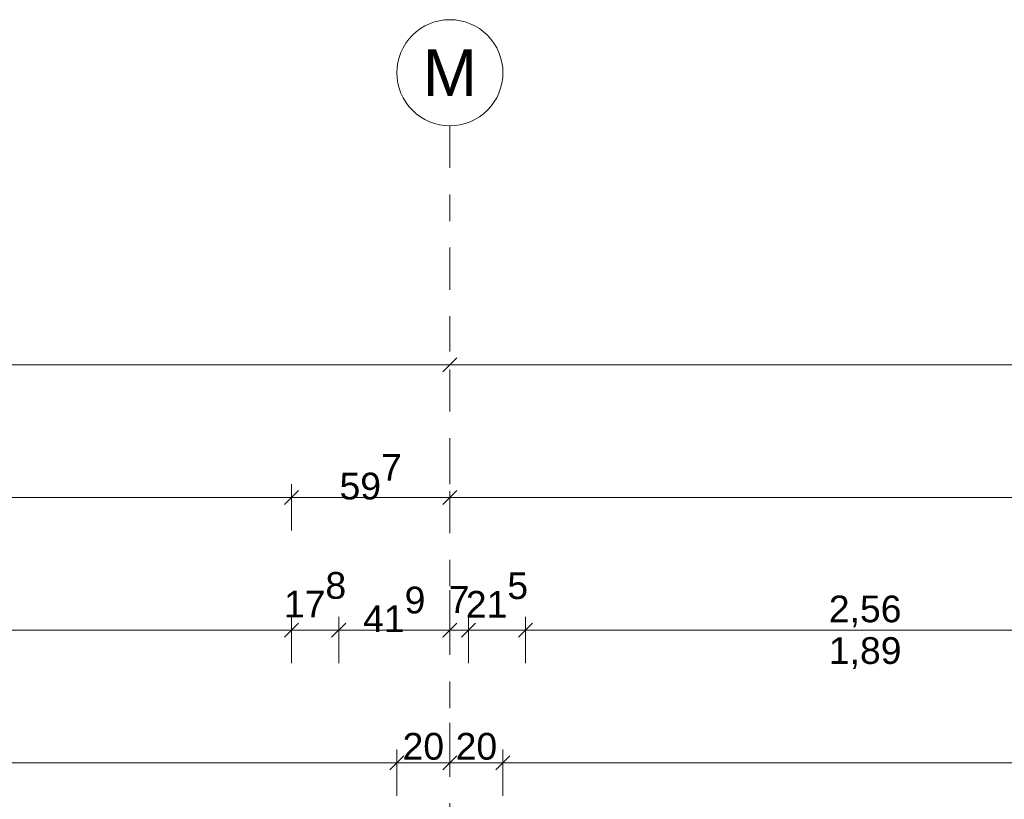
# Model space of a CAD drawing. Header units: metres. Extents: x -180 to 4, y -50 to 6.
# Tile 263 of 656: x -101.04 to -97.33, y 1.26 to 4.2. Entities that reach past the tile are written whole.
import ezdxf

# ---------------------------------------------------------------- set-up
doc = ezdxf.new("R2010")
doc.units = ezdxf.units.M
doc.header["$LTSCALE"] = 0.05
doc.header["$PDMODE"] = 1
doc.header["$PDSIZE"] = -2
doc.linetypes.add('Linienart-53', pattern=[5.291531, 3.175, -1.058062, 0.352704, -0.705764])
doc.layers.get('0').update_dxf_attribs({"lineweight": 25})
doc.layers.add('70 -71 Achsen- 1 Gebäudeachsen', color=7, linetype='Linienart-53', lineweight=18)
doc.layers.add('Keine', color=7, linetype='Continuous', lineweight=9)
doc.layers.add('70 -76 Bemaßung- 2 Allgemein', color=7, linetype='Continuous', lineweight=5, true_color=0x6666cc)
doc.styles.add('Arial', font='arial.ttf')
doc.dimstyles.new('k+k 1_50', dxfattribs={"dimtxt": 0.100689, "dimasz": 0.05302, "dimexe": 0.05, "dimexo": 0.15, "dimgap": 0.01, "dimtad": 1, "dimdec": 3, "dimtxsty": 'Arial', "dimblk": 'VW_SLASH', "dimblk1": 'VW_SLASH', "dimblk2": 'VW_SLASH', "dimcen": 0, "dimdle": 0.05, "dimadec": 3, "dimazin": 0, "dimtfac": 0.75, "dimtdec": 3, "dimtix": 1, "dimtmove": 0, "dimatfit": 0, "dimldrblk": 'VW_SLASH-1', "dimfxl": 0.125, "dimfxlon": 1, "dimfrac": 2, "dimtolj": 1, "dimarcsym": 0})

# ---------------------------------------------------------------- blocks, each defined once
blk = doc.blocks.new('Gruppe-9252')
at = {"layer": '70 -76 Bemaßung- 2 Allgemein', "insert": (-97.856, 1.8733), "char_height": 0.10069, "width": 0.455, "attachment_point": 2, "line_spacing_factor": 0.96878, "style": 'Arial'}
blk.add_mtext('1,89', dxfattribs=at)
blk = doc.blocks.new('VW_SLASH')
at = {"color": 0, "linetype": 'ByBlock', "lineweight": -2, "transparency": 16777216}
blk.add_line((0.943, 0), (-1, 0), dxfattribs=at)
at = {"color": 0, "lineweight": 20, "transparency": 16777216, "flags": 128}
blk.add_lwpolyline([(0.5, 0.5), (-0.5, -0.5)], dxfattribs=at)
blk = doc.blocks.new('*D10959')
at = {"layer": '70 -76 Bemaßung- 2 Allgemein', "color": 0, "lineweight": -2}
for p, q in [((-107.021, 3.05), (-107.021, 2.95)), ((-99.421, 3.05), (-99.421, 2.95)), ((-99.474, 2.9), (-106.968, 2.9))]:
    blk.add_line(p, q, dxfattribs=at)
at = {"layer": 'Defpoints', "color": 0}
for p in [(-107.021, 2.9), (-107.021, 2.9), (-99.421, 2.9)]:
    blk.add_point(p, dxfattribs=at)
at = {"layer": '70 -76 Bemaßung- 2 Allgemein', "color": 0, "lineweight": -2, "xscale": 0.05302001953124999, "yscale": 0.05302001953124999, "zscale": 0.05302001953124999, "rotation": 180}
blk.add_blockref('VW_SLASH', (-107.021, 2.9), dxfattribs=at)
at = {"layer": '70 -76 Bemaßung- 2 Allgemein', "color": 0, "lineweight": -2, "xscale": 0.05302001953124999, "yscale": 0.05302001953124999, "zscale": 0.05302001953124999}
blk.add_blockref('VW_SLASH', (-99.421, 2.9), dxfattribs=at)
at = {"layer": '70 -76 Bemaßung- 2 Allgemein', "color": 0, "insert": (-103.221, 2.9704), "char_height": 0.10069, "attachment_point": 5, "style": 'Arial'}
blk.add_mtext('\\A1;7,60', dxfattribs=at)
blk = doc.blocks.new('VW_SLASH-1')
at = {"color": 0, "linetype": 'ByBlock', "lineweight": -2, "transparency": 16777216}
blk.add_line((0.943, 0), (-1, 0), dxfattribs=at)
at = {"color": 0, "lineweight": 5, "transparency": 16777216, "flags": 128}
blk.add_lwpolyline([(0.5, 0.5), (-0.5, -0.5)], dxfattribs=at)
blk = doc.blocks.new('*D10960')
at = {"layer": '70 -76 Bemaßung- 2 Allgemein', "color": 0, "lineweight": -2}
for p, q in [((-99.421, 3.05), (-99.421, 2.95)), ((-91.171, 3.05), (-91.171, 2.95)), ((-91.224, 2.9), (-99.368, 2.9))]:
    blk.add_line(p, q, dxfattribs=at)
at = {"layer": 'Defpoints', "color": 0}
for p in [(-99.421, 2.9), (-99.421, 2.9), (-91.171, 2.9)]:
    blk.add_point(p, dxfattribs=at)
at = {"layer": '70 -76 Bemaßung- 2 Allgemein', "color": 0, "lineweight": -2, "xscale": 0.05302001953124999, "yscale": 0.05302001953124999, "zscale": 0.05302001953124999, "rotation": 180}
blk.add_blockref('VW_SLASH', (-99.421, 2.9), dxfattribs=at)
at = {"layer": '70 -76 Bemaßung- 2 Allgemein', "color": 0, "lineweight": -2, "xscale": 0.05302001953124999, "yscale": 0.05302001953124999, "zscale": 0.05302001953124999}
blk.add_blockref('VW_SLASH', (-91.171, 2.9), dxfattribs=at)
at = {"layer": '70 -76 Bemaßung- 2 Allgemein', "color": 0, "insert": (-95.296, 2.9704), "char_height": 0.10069, "attachment_point": 5, "style": 'Arial'}
blk.add_mtext('\\A1;8,25', dxfattribs=at)
blk = doc.blocks.new('*D11005')
at = {"layer": '70 -76 Bemaßung- 2 Allgemein', "color": 0, "lineweight": -2}
for p, q in [((-159.624, 2.275), (-159.624, 2.45)), ((-100.018, 2.275), (-100.018, 2.45)), ((-100.071, 2.4), (-159.571, 2.4))]:
    blk.add_line(p, q, dxfattribs=at)
at = {"layer": 'Defpoints', "color": 0}
for p in [(-159.624, 2.4), (-159.624, -0.497), (-100.018, -11.747)]:
    blk.add_point(p, dxfattribs=at)
at = {"layer": '70 -76 Bemaßung- 2 Allgemein', "color": 0, "lineweight": -2, "xscale": 0.05302001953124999, "yscale": 0.05302001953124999, "zscale": 0.05302001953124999, "rotation": 180}
blk.add_blockref('VW_SLASH', (-159.624, 2.4), dxfattribs=at)
at = {"layer": '70 -76 Bemaßung- 2 Allgemein', "color": 0, "lineweight": -2, "xscale": 0.05302001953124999, "yscale": 0.05302001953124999, "zscale": 0.05302001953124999}
blk.add_blockref('VW_SLASH', (-100.018, 2.4), dxfattribs=at)
at = {"layer": '70 -76 Bemaßung- 2 Allgemein', "color": 0, "insert": (-129.821, 2.4881), "char_height": 0.100689, "attachment_point": 5, "style": 'Arial'}
blk.add_mtext('\\A1;59,60\\S6^ ;', dxfattribs=at)
blk = doc.blocks.new('*D11006')
at = {"layer": '70 -76 Bemaßung- 2 Allgemein', "color": 0, "lineweight": -2}
for p, q in [((-99.421, 2.55), (-99.421, 2.45)), ((-100.018, 2.275), (-100.018, 2.45)), ((-99.474, 2.4), (-99.965, 2.4))]:
    blk.add_line(p, q, dxfattribs=at)
at = {"layer": 'Defpoints', "color": 0}
for p in [(-100.018, 2.4), (-99.421, 2.4), (-100.018, -11.747)]:
    blk.add_point(p, dxfattribs=at)
at = {"layer": '70 -76 Bemaßung- 2 Allgemein', "color": 0, "lineweight": -2, "xscale": 0.05302001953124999, "yscale": 0.05302001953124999, "zscale": 0.05302001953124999, "rotation": 180}
blk.add_blockref('VW_SLASH', (-100.018, 2.4), dxfattribs=at)
at = {"layer": '70 -76 Bemaßung- 2 Allgemein', "color": 0, "lineweight": -2, "xscale": 0.05302001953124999, "yscale": 0.05302001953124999, "zscale": 0.05302001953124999}
blk.add_blockref('VW_SLASH', (-99.421, 2.4), dxfattribs=at)
at = {"layer": '70 -76 Bemaßung- 2 Allgemein', "color": 0, "insert": (-99.7195, 2.4773), "char_height": 0.100689, "attachment_point": 5, "style": 'Arial'}
blk.add_mtext('\\A1;59\\S7^ ;', dxfattribs=at)
blk = doc.blocks.new('*D11007')
at = {"layer": '70 -76 Bemaßung- 2 Allgemein', "color": 0, "lineweight": -2}
for p, q in [((-99.421, 2.55), (-99.421, 2.45)), ((-83.518, 2.275), (-83.518, 2.45)), ((-83.571, 2.4), (-99.368, 2.4))]:
    blk.add_line(p, q, dxfattribs=at)
at = {"layer": 'Defpoints', "color": 0}
for p in [(-99.421, 2.4), (-99.421, 2.4), (-83.518, -0.497)]:
    blk.add_point(p, dxfattribs=at)
at = {"layer": '70 -76 Bemaßung- 2 Allgemein', "color": 0, "lineweight": -2, "xscale": 0.05302001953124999, "yscale": 0.05302001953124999, "zscale": 0.05302001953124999, "rotation": 180}
blk.add_blockref('VW_SLASH', (-99.421, 2.4), dxfattribs=at)
at = {"layer": '70 -76 Bemaßung- 2 Allgemein', "color": 0, "lineweight": -2, "xscale": 0.05302001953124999, "yscale": 0.05302001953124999, "zscale": 0.05302001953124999}
blk.add_blockref('VW_SLASH', (-83.518, 2.4), dxfattribs=at)
at = {"layer": '70 -76 Bemaßung- 2 Allgemein', "color": 0, "insert": (-91.4695, 2.4881), "char_height": 0.100689, "attachment_point": 5, "style": 'Arial'}
blk.add_mtext('\\A1;15,90\\S3^ ;', dxfattribs=at)
blk = doc.blocks.new('*D11080')
at = {"layer": '70 -76 Bemaßung- 2 Allgemein', "color": 0, "lineweight": -2}
for p, q in [((-106.821, 1.775), (-106.821, 1.95)), ((-100.018, 1.775), (-100.018, 1.95)), ((-100.071, 1.9), (-106.768, 1.9))]:
    blk.add_line(p, q, dxfattribs=at)
at = {"layer": 'Defpoints', "color": 0}
for p in [(-106.821, 1.9), (-106.821, -0.647), (-100.018, -11.747)]:
    blk.add_point(p, dxfattribs=at)
at = {"layer": '70 -76 Bemaßung- 2 Allgemein', "color": 0, "lineweight": -2, "xscale": 0.05302001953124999, "yscale": 0.05302001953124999, "zscale": 0.05302001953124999, "rotation": 180}
blk.add_blockref('VW_SLASH', (-106.821, 1.9), dxfattribs=at)
at = {"layer": '70 -76 Bemaßung- 2 Allgemein', "color": 0, "lineweight": -2, "xscale": 0.05302001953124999, "yscale": 0.05302001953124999, "zscale": 0.05302001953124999}
blk.add_blockref('VW_SLASH', (-100.018, 1.9), dxfattribs=at)
at = {"layer": '70 -76 Bemaßung- 2 Allgemein', "color": 0, "insert": (-103.4195, 1.9881), "char_height": 0.100689, "attachment_point": 5, "style": 'Arial'}
blk.add_mtext('\\A1;6,80\\S3^ ;', dxfattribs=at)
blk = doc.blocks.new('*D11081')
at = {"layer": '70 -76 Bemaßung- 2 Allgemein', "color": 0, "lineweight": -2}
for p, q in [((-100.018, 1.775), (-100.018, 1.95)), ((-99.84, 1.775), (-99.84, 1.95)), ((-100.071, 1.9), (-100.124, 1.9)), ((-99.84, 1.9), (-100.018, 1.9)), ((-99.787, 1.9), (-99.734, 1.9))]:
    blk.add_line(p, q, dxfattribs=at)
at = {"layer": 'Defpoints', "color": 0}
for p in [(-100.018, 1.9), (-99.84, -11.278), (-100.018, -11.747)]:
    blk.add_point(p, dxfattribs=at)
at = {"layer": '70 -76 Bemaßung- 2 Allgemein', "color": 0, "lineweight": -2, "xscale": 0.05302001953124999, "yscale": 0.05302001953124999, "zscale": 0.05302001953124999}
blk.add_blockref('VW_SLASH', (-100.018, 1.9), dxfattribs=at)
at = {"layer": '70 -76 Bemaßung- 2 Allgemein', "color": 0, "lineweight": -2, "xscale": 0.05302001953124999, "yscale": 0.05302001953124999, "zscale": 0.05302001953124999, "rotation": 180}
blk.add_blockref('VW_SLASH', (-99.84, 1.9), dxfattribs=at)
at = {"layer": '70 -76 Bemaßung- 2 Allgemein', "color": 0, "insert": (-99.929, 2.0331), "char_height": 0.100689, "attachment_point": 5, "style": 'Arial'}
blk.add_mtext('\\A1;17\\S8^ ;', dxfattribs=at)
blk = doc.blocks.new('*D11082')
at = {"layer": '70 -76 Bemaßung- 2 Allgemein', "color": 0, "lineweight": -2}
for p, q in [((-99.421, 2.05), (-99.421, 1.95)), ((-99.84, 1.775), (-99.84, 1.95)), ((-99.474, 1.9), (-99.787, 1.9))]:
    blk.add_line(p, q, dxfattribs=at)
at = {"layer": 'Defpoints', "color": 0}
for p in [(-99.84, 1.9), (-99.421, 1.9), (-99.84, -11.278)]:
    blk.add_point(p, dxfattribs=at)
at = {"layer": '70 -76 Bemaßung- 2 Allgemein', "color": 0, "lineweight": -2, "xscale": 0.05302001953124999, "yscale": 0.05302001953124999, "zscale": 0.05302001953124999}
for p, rotation in [((-99.84, 1.9), 180), ((-99.421, 1.9), 359.9999999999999)]:
    blk.add_blockref('VW_SLASH', p, dxfattribs=dict(at, rotation=rotation))
at = {"layer": '70 -76 Bemaßung- 2 Allgemein', "color": 0, "insert": (-99.6305, 1.9781), "char_height": 0.100689, "attachment_point": 5, "style": 'Arial'}
blk.add_mtext('\\A1;41\\S9^ ;', dxfattribs=at)
blk = doc.blocks.new('*D11083')
at = {"layer": '70 -76 Bemaßung- 2 Allgemein', "color": 0, "lineweight": -2}
for p, q in [((-99.421, 2.05), (-99.421, 1.95)), ((-99.351, 1.775), (-99.351, 1.95)), ((-99.474, 1.9), (-99.527, 1.9)), ((-99.351, 1.9), (-99.421, 1.9)), ((-99.298, 1.9), (-99.245, 1.9))]:
    blk.add_line(p, q, dxfattribs=at)
at = {"layer": 'Defpoints', "color": 0}
for p in [(-99.421, 1.9), (-99.421, 1.9), (-99.351, -11.1)]:
    blk.add_point(p, dxfattribs=at)
at = {"layer": '70 -76 Bemaßung- 2 Allgemein', "color": 0, "lineweight": -2, "xscale": 0.05302001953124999, "yscale": 0.05302001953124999, "zscale": 0.05302001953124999}
blk.add_blockref('VW_SLASH', (-99.421, 1.9), dxfattribs=at)
at = {"layer": '70 -76 Bemaßung- 2 Allgemein', "color": 0, "lineweight": -2, "xscale": 0.05302001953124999, "yscale": 0.05302001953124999, "zscale": 0.05302001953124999, "rotation": 180.0000000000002}
blk.add_blockref('VW_SLASH', (-99.351, 1.9), dxfattribs=at)
at = {"layer": '70 -76 Bemaßung- 2 Allgemein', "color": 0, "insert": (-99.386, 2.0153), "char_height": 0.10069, "attachment_point": 5, "style": 'Arial'}
blk.add_mtext('\\A1;7', dxfattribs=at)
blk = doc.blocks.new('*D11084')
at = {"layer": '70 -76 Bemaßung- 2 Allgemein', "color": 0, "lineweight": -2}
for p, q in [((-99.351, 1.775), (-99.351, 1.95)), ((-99.136, 1.775), (-99.136, 1.95)), ((-99.404, 1.9), (-99.457, 1.9)), ((-99.136, 1.9), (-99.351, 1.9)), ((-99.083, 1.9), (-99.03, 1.9))]:
    blk.add_line(p, q, dxfattribs=at)
at = {"layer": 'Defpoints', "color": 0}
for p in [(-99.351, 1.9), (-99.351, -11.1), (-99.136, -11.597)]:
    blk.add_point(p, dxfattribs=at)
at = {"layer": '70 -76 Bemaßung- 2 Allgemein', "color": 0, "lineweight": -2, "xscale": 0.05302001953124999, "yscale": 0.05302001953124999, "zscale": 0.05302001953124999}
blk.add_blockref('VW_SLASH', (-99.351, 1.9), dxfattribs=at)
at = {"layer": '70 -76 Bemaßung- 2 Allgemein', "color": 0, "lineweight": -2, "xscale": 0.05302001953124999, "yscale": 0.05302001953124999, "zscale": 0.05302001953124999, "rotation": 180}
blk.add_blockref('VW_SLASH', (-99.136, 1.9), dxfattribs=at)
at = {"layer": '70 -76 Bemaßung- 2 Allgemein', "color": 0, "insert": (-99.2435, 2.0322), "char_height": 0.100689, "attachment_point": 5, "style": 'Arial'}
blk.add_mtext('\\A1;21\\S5^ ;', dxfattribs=at)
blk = doc.blocks.new('*D11085')
at = {"layer": '70 -76 Bemaßung- 2 Allgemein', "color": 0, "lineweight": -2}
for p, q in [((-99.136, 1.775), (-99.136, 1.95)), ((-96.576, 1.775), (-96.576, 1.95)), ((-96.629, 1.9), (-99.083, 1.9))]:
    blk.add_line(p, q, dxfattribs=at)
at = {"layer": 'Defpoints', "color": 0}
for p in [(-99.136, 1.9), (-99.136, -11.597), (-96.576, -11.597)]:
    blk.add_point(p, dxfattribs=at)
at = {"layer": '70 -76 Bemaßung- 2 Allgemein', "color": 0, "lineweight": -2, "xscale": 0.05302001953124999, "yscale": 0.05302001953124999, "zscale": 0.05302001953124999, "rotation": 180}
blk.add_blockref('VW_SLASH', (-99.136, 1.9), dxfattribs=at)
at = {"layer": '70 -76 Bemaßung- 2 Allgemein', "color": 0, "lineweight": -2, "xscale": 0.05302001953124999, "yscale": 0.05302001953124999, "zscale": 0.05302001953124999}
blk.add_blockref('VW_SLASH', (-96.576, 1.9), dxfattribs=at)
at = {"layer": '70 -76 Bemaßung- 2 Allgemein', "color": 0, "insert": (-97.856, 1.9704), "char_height": 0.10069, "attachment_point": 5, "style": 'Arial'}
blk.add_mtext('\\A1;2,56', dxfattribs=at)
blk = doc.blocks.new('*D11381')
at = {"layer": '70 -76 Bemaßung- 2 Allgemein', "color": 0, "lineweight": -2}
for p, q in [((-106.821, 1.275), (-106.821, 1.45)), ((-99.621, 1.275), (-99.621, 1.45)), ((-99.674, 1.4), (-106.768, 1.4))]:
    blk.add_line(p, q, dxfattribs=at)
at = {"layer": 'Defpoints', "color": 0}
for p in [(-106.821, 1.4), (-106.821, -0.647), (-99.621, -11.497)]:
    blk.add_point(p, dxfattribs=at)
at = {"layer": '70 -76 Bemaßung- 2 Allgemein', "color": 0, "lineweight": -2, "xscale": 0.05302001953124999, "yscale": 0.05302001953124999, "zscale": 0.05302001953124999, "rotation": 180}
blk.add_blockref('VW_SLASH', (-106.821, 1.4), dxfattribs=at)
at = {"layer": '70 -76 Bemaßung- 2 Allgemein', "color": 0, "lineweight": -2, "xscale": 0.05302001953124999, "yscale": 0.05302001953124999, "zscale": 0.05302001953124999}
blk.add_blockref('VW_SLASH', (-99.621, 1.4), dxfattribs=at)
at = {"layer": '70 -76 Bemaßung- 2 Allgemein', "color": 0, "insert": (-103.221, 1.4704), "char_height": 0.10069, "attachment_point": 5, "style": 'Arial'}
blk.add_mtext('\\A1;7,20', dxfattribs=at)
blk = doc.blocks.new('*D11382')
at = {"layer": '70 -76 Bemaßung- 2 Allgemein', "color": 0, "lineweight": -2}
for p, q in [((-99.421, 1.55), (-99.421, 1.45)), ((-99.621, 1.275), (-99.621, 1.45)), ((-99.474, 1.4), (-99.568, 1.4))]:
    blk.add_line(p, q, dxfattribs=at)
at = {"layer": 'Defpoints', "color": 0}
for p in [(-99.621, 1.4), (-99.421, 1.4), (-99.621, -11.497)]:
    blk.add_point(p, dxfattribs=at)
at = {"layer": '70 -76 Bemaßung- 2 Allgemein', "color": 0, "lineweight": -2, "xscale": 0.05302001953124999, "yscale": 0.05302001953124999, "zscale": 0.05302001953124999}
for p, rotation in [((-99.621, 1.4), 179.9999999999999), ((-99.421, 1.4), 359.9999999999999)]:
    blk.add_blockref('VW_SLASH', p, dxfattribs=dict(at, rotation=rotation))
at = {"layer": '70 -76 Bemaßung- 2 Allgemein', "color": 0, "insert": (-99.521, 1.4614), "char_height": 0.10069, "attachment_point": 5, "style": 'Arial'}
blk.add_mtext('\\A1;20', dxfattribs=at)
blk = doc.blocks.new('*D11383')
at = {"layer": '70 -76 Bemaßung- 2 Allgemein', "color": 0, "lineweight": -2}
for p, q in [((-99.421, 1.55), (-99.421, 1.45)), ((-99.221, 1.275), (-99.221, 1.45)), ((-99.274, 1.4), (-99.368, 1.4))]:
    blk.add_line(p, q, dxfattribs=at)
at = {"layer": 'Defpoints', "color": 0}
for p in [(-99.421, 1.4), (-99.421, 1.4), (-99.221, -11.497)]:
    blk.add_point(p, dxfattribs=at)
at = {"layer": '70 -76 Bemaßung- 2 Allgemein', "color": 0, "lineweight": -2, "xscale": 0.05302001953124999, "yscale": 0.05302001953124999, "zscale": 0.05302001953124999, "rotation": 180}
blk.add_blockref('VW_SLASH', (-99.421, 1.4), dxfattribs=at)
at = {"layer": '70 -76 Bemaßung- 2 Allgemein', "color": 0, "lineweight": -2, "xscale": 0.05302001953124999, "yscale": 0.05302001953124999, "zscale": 0.05302001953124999}
blk.add_blockref('VW_SLASH', (-99.221, 1.4), dxfattribs=at)
at = {"layer": '70 -76 Bemaßung- 2 Allgemein', "color": 0, "insert": (-99.321, 1.4614), "char_height": 0.10069, "attachment_point": 5, "style": 'Arial'}
blk.add_mtext('\\A1;20', dxfattribs=at)
blk = doc.blocks.new('*D11384')
at = {"layer": '70 -76 Bemaßung- 2 Allgemein', "color": 0, "lineweight": -2}
for p, q in [((-99.221, 1.275), (-99.221, 1.45)), ((-91.371, 1.275), (-91.371, 1.45)), ((-91.424, 1.4), (-99.168, 1.4))]:
    blk.add_line(p, q, dxfattribs=at)
at = {"layer": 'Defpoints', "color": 0}
for p in [(-99.221, 1.4), (-99.221, -11.497), (-91.371, -11.497)]:
    blk.add_point(p, dxfattribs=at)
at = {"layer": '70 -76 Bemaßung- 2 Allgemein', "color": 0, "lineweight": -2, "xscale": 0.05302001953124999, "yscale": 0.05302001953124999, "zscale": 0.05302001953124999, "rotation": 180}
blk.add_blockref('VW_SLASH', (-99.221, 1.4), dxfattribs=at)
at = {"layer": '70 -76 Bemaßung- 2 Allgemein', "color": 0, "lineweight": -2, "xscale": 0.05302001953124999, "yscale": 0.05302001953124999, "zscale": 0.05302001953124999}
blk.add_blockref('VW_SLASH', (-91.371, 1.4), dxfattribs=at)
at = {"layer": '70 -76 Bemaßung- 2 Allgemein', "color": 0, "insert": (-95.296, 1.4704), "char_height": 0.10069, "attachment_point": 5, "style": 'Arial'}
blk.add_mtext('\\A1;7,85', dxfattribs=at)
blk = doc.blocks.new('_Achsen (3D)')
at = {"layer": '70 -71 Achsen- 1 Gebäudeachsen', "transparency": 33554687}
blk.add_line((-99.421, 3.8), (-99.421, -46.172), dxfattribs=at)
at = {"color": 255, "transparency": 33554687}
blk.add_wipeout([(-99.421, 4.2), (-99.4014, 4.199), (-99.382, 4.1961), (-99.3629, 4.1913), (-99.3445, 4.1847), (-99.3267, 4.1763), (-99.3099, 4.1663), (-99.2941, 4.1546), (-99.2796, 4.1414), (-99.2664, 4.1268), (-99.2547, 4.1111), (-99.2446, 4.0942), (-99.2362, 4.0765), (-99.2296, 4.058), (-99.2248, 4.039), (-99.222, 4.0196), (-99.221, 4), (-99.222, 3.9804), (-99.2248, 3.9609), (-99.2296, 3.9419), (-99.2362, 3.9234), (-99.2446, 3.9057), (-99.2547, 3.8888), (-99.2664, 3.8731), (-99.2796, 3.8585), (-99.2941, 3.8454), (-99.3099, 3.8337), (-99.3267, 3.8236), (-99.3445, 3.8152), (-99.3629, 3.8086), (-99.382, 3.8038), (-99.4014, 3.8009), (-99.421, 3.8), (-99.4406, 3.8009), (-99.46, 3.8038), (-99.4791, 3.8086), (-99.4975, 3.8152), (-99.5153, 3.8236), (-99.5321, 3.8337), (-99.5479, 3.8454), (-99.5624, 3.8585), (-99.5756, 3.8731), (-99.5873, 3.8888), (-99.5974, 3.9057), (-99.6058, 3.9234), (-99.6124, 3.9419), (-99.6172, 3.9609), (-99.62, 3.9804), (-99.621, 4), (-99.62, 4.0196), (-99.6172, 4.039), (-99.6124, 4.058), (-99.6058, 4.0765), (-99.5974, 4.0942), (-99.5873, 4.1111), (-99.5756, 4.1268), (-99.5624, 4.1414), (-99.5479, 4.1546), (-99.5321, 4.1663), (-99.5153, 4.1763), (-99.4975, 4.1847), (-99.4791, 4.1913), (-99.46, 4.1961), (-99.4406, 4.199)], dxfattribs=at).dxf.layer = 'Keine'
at = {"layer": 'Keine', "transparency": 33554687, "flags": 128}
blk.add_lwpolyline([(-99.421, 4.2), (-99.4014, 4.199), (-99.382, 4.1961), (-99.3629, 4.1913), (-99.3445, 4.1847), (-99.3267, 4.1763), (-99.3099, 4.1663), (-99.2941, 4.1546), (-99.2796, 4.1414), (-99.2664, 4.1268), (-99.2547, 4.1111), (-99.2446, 4.0942), (-99.2362, 4.0765), (-99.2296, 4.058), (-99.2248, 4.039), (-99.222, 4.0196), (-99.221, 4), (-99.222, 3.9804), (-99.2248, 3.9609), (-99.2296, 3.9419), (-99.2362, 3.9234), (-99.2446, 3.9057), (-99.2547, 3.8888), (-99.2664, 3.8731), (-99.2796, 3.8585), (-99.2941, 3.8454), (-99.3099, 3.8337), (-99.3267, 3.8236), (-99.3445, 3.8152), (-99.3629, 3.8086), (-99.382, 3.8038), (-99.4014, 3.8009), (-99.421, 3.8), (-99.4406, 3.8009), (-99.46, 3.8038), (-99.4791, 3.8086), (-99.4975, 3.8152), (-99.5153, 3.8236), (-99.5321, 3.8337), (-99.5479, 3.8454), (-99.5624, 3.8585), (-99.5756, 3.8731), (-99.5873, 3.8888), (-99.5974, 3.9057), (-99.6058, 3.9234), (-99.6124, 3.9419), (-99.6172, 3.9609), (-99.62, 3.9804), (-99.621, 4), (-99.62, 4.0196), (-99.6172, 4.039), (-99.6124, 4.058), (-99.6058, 4.0765), (-99.5974, 4.0942), (-99.5873, 4.1111), (-99.5756, 4.1268), (-99.5624, 4.1414), (-99.5479, 4.1546), (-99.5321, 4.1663), (-99.5153, 4.1763), (-99.4975, 4.1847), (-99.4791, 4.1913), (-99.46, 4.1961), (-99.4406, 4.199)], close=True, dxfattribs=at)
at = {"layer": 'Keine', "transparency": 33554687, "insert": (-99.421, 4), "char_height": 0.1762, "attachment_point": 5, "line_spacing_factor": 0.970891, "style": 'Arial'}
blk.add_mtext('M', dxfattribs=at)
blk = doc.blocks.new('Gruppe-9718')
at = {"layer": '70 -76 Bemaßung- 2 Allgemein'}
for base, p1, p2, text, picture, middle in [((-107.02099996, 2.89995802), (-99.42099996, 2.89995802), (-107.02099996, 2.89995802), '7,60', '*D10959', (-103.22099996, 2.97042156)), ((-99.42099996, 2.89995802), (-91.17099996, 2.89995802), (-99.42099996, 2.89995802), '8,25', '*D10960', (-95.29599996, 2.97042156))]:
    dim = blk.add_linear_dim(base=base, p1=p1, p2=p2, text=text, dimstyle='k+k 1_50', override={"dimtxt": 0.100689, "dimgap": 0.01, "dimdec": 8, "dimpost": '<>', "dimtxsty": 'Arial', "dimtmove": 2}, dxfattribs=at)
    dim.commit()
    dim.dimension.update_dxf_attribs({"geometry": picture, "text_midpoint": middle})
blk = doc.blocks.new('Gruppe-9721')
at = {"layer": '70 -76 Bemaßung- 2 Allgemein'}
for base, p1, p2, text, picture, middle in [((-159.62399996, 2.39995802), (-100.01799996, -11.74704198), (-159.62399996, -0.49704198), '59,60\\S6^ ;', '*D11005', (-129.82099996, 2.48805885)), ((-100.01799996, 2.39995802), (-99.42099996, 2.39995802), (-100.01799996, -11.74704198), '59\\S7^ ;', '*D11006', (-99.71949996, 2.47728517)), ((-99.42099996, 2.39995802), (-83.51799996, -0.49704198), (-99.42099996, 2.39995802), '15,90\\S3^ ;', '*D11007', (-91.46949996, 2.48805885))]:
    dim = blk.add_linear_dim(base=base, p1=p1, p2=p2, text=text, dimstyle='k+k 1_50', override={"dimtxt": 0.100689, "dimgap": 0.01, "dimdec": 8, "dimpost": '<>', "dimtxsty": 'Arial', "dimtmove": 2}, dxfattribs=at)
    dim.commit()
    dim.dimension.update_dxf_attribs({"geometry": picture, "text_midpoint": middle})
blk = doc.blocks.new('Gruppe-9725')
at = {"layer": '70 -76 Bemaßung- 2 Allgemein'}
for base, p1, p2, text, override, picture, middle in [((-100.01799996, 1.89995802), (-99.83999996, -11.27804198), (-100.01799996, -11.74704198), '17\\S8^ ;', {"dimtxt": 0.100689, "dimgap": 0.01, "dimdec": 8, "dimpost": '<>', "dimtxsty": 'Arial', "dimtix": 0, "dimtmove": 2}, '*D11081', (-99.92899996, 2.03314102)), ((-99.42099996, 1.89995802), (-99.35099996, -11.10004198), (-99.42099996, 1.89995802), '7', {"dimtxt": 0.100689, "dimgap": 0.01, "dimdec": 8, "dimpost": '<>', "dimtxsty": 'Arial', "dimtix": 0, "dimtmove": 2}, '*D11083', (-99.38599996, 2.01530235)), ((-99.35099996, 1.89995802), (-99.13599996, -11.59704198), (-99.35099996, -11.10004198), '21\\S5^ ;', {"dimtxt": 0.100689, "dimgap": 0.01, "dimdec": 8, "dimpost": '<>', "dimtxsty": 'Arial', "dimtix": 0, "dimtmove": 2}, '*D11084', (-99.24349996, 2.03223482)), ((-106.82099996, 1.89995802), (-100.01799996, -11.74704198), (-106.82099996, -0.64704198), '6,80\\S3^ ;', {"dimtxt": 0.100689, "dimgap": 0.01, "dimdec": 8, "dimpost": '<>', "dimtxsty": 'Arial', "dimtmove": 2}, '*D11080', (-103.41949996, 1.98805885)), ((-99.83999996, 1.89995802), (-99.42099996, 1.89995802), (-99.83999996, -11.27804198), '41\\S9^ ;', {"dimtxt": 0.100689, "dimgap": 0.01, "dimdec": 8, "dimpost": '<>', "dimtxsty": 'Arial', "dimtmove": 2}, '*D11082', (-99.63049996, 1.97814102)), ((-99.13599996, 1.89995802), (-96.57599996, -11.59704198), (-99.13599996, -11.59704198), '2,56', {"dimtxt": 0.100689, "dimgap": 0.01, "dimdec": 8, "dimpost": '<>', "dimtxsty": 'Arial', "dimtmove": 2}, '*D11085', (-97.85599996, 1.97042156))]:
    dim = blk.add_linear_dim(base=base, p1=p1, p2=p2, text=text, dimstyle='k+k 1_50', override=override, dxfattribs=at)
    dim.commit()
    dim.dimension.update_dxf_attribs({"geometry": picture, "text_midpoint": middle})
blk = doc.blocks.new('Gruppe-9729')
at = {"layer": '70 -76 Bemaßung- 2 Allgemein'}
for base, p1, p2, text, picture, middle in [((-106.82099996, 1.39995802), (-99.62099996, -11.49704198), (-106.82099996, -0.64704198), '7,20', '*D11381', (-103.22099996, 1.47042156)), ((-99.62099996, 1.39995802), (-99.42099996, 1.39995802), (-99.62099996, -11.49704198), '20', '*D11382', (-99.52099996, 1.46135958)), ((-99.42099996, 1.39995802), (-99.22099996, -11.49704198), (-99.42099996, 1.39995802), '20', '*D11383', (-99.32099996, 1.46135958)), ((-99.22099996, 1.39995802), (-91.37099996, -11.49704198), (-99.22099996, -11.49704198), '7,85', '*D11384', (-95.29599996, 1.47042156))]:
    dim = blk.add_linear_dim(base=base, p1=p1, p2=p2, text=text, dimstyle='k+k 1_50', override={"dimtxt": 0.100689, "dimgap": 0.01, "dimdec": 8, "dimpost": '<>', "dimtxsty": 'Arial', "dimtmove": 2}, dxfattribs=at)
    dim.commit()
    dim.dimension.update_dxf_attribs({"geometry": picture, "text_midpoint": middle})
blk = doc.blocks.new('_OG3_2D Bemaßung_ Beschriftung (2D)')
at = {"layer": '70 -76 Bemaßung- 2 Allgemein'}
for name in ['Gruppe-9718', 'Gruppe-9721', 'Gruppe-9725', 'Gruppe-9729']:
    blk.add_blockref(name, (0, 0), dxfattribs=at)
at = {"layer": '70 -76 Bemaßung- 2 Allgemein', "color": 7}
blk.add_blockref('Gruppe-9252', (0, 0), dxfattribs=at)

msp = doc.modelspace()

# ---------------------------------------------------------------- block references
at = {"layer": 'Keine', "color": 1}
msp.add_blockref('_OG3_2D Bemaßung_ Beschriftung (2D)', (0, 0), dxfattribs=at)

# ---------------------------------------------------------------- next in the draw order: block references
msp.add_blockref('_Achsen (3D)', (0, 0), dxfattribs=at)

doc.saveas('drawing.dxf')
